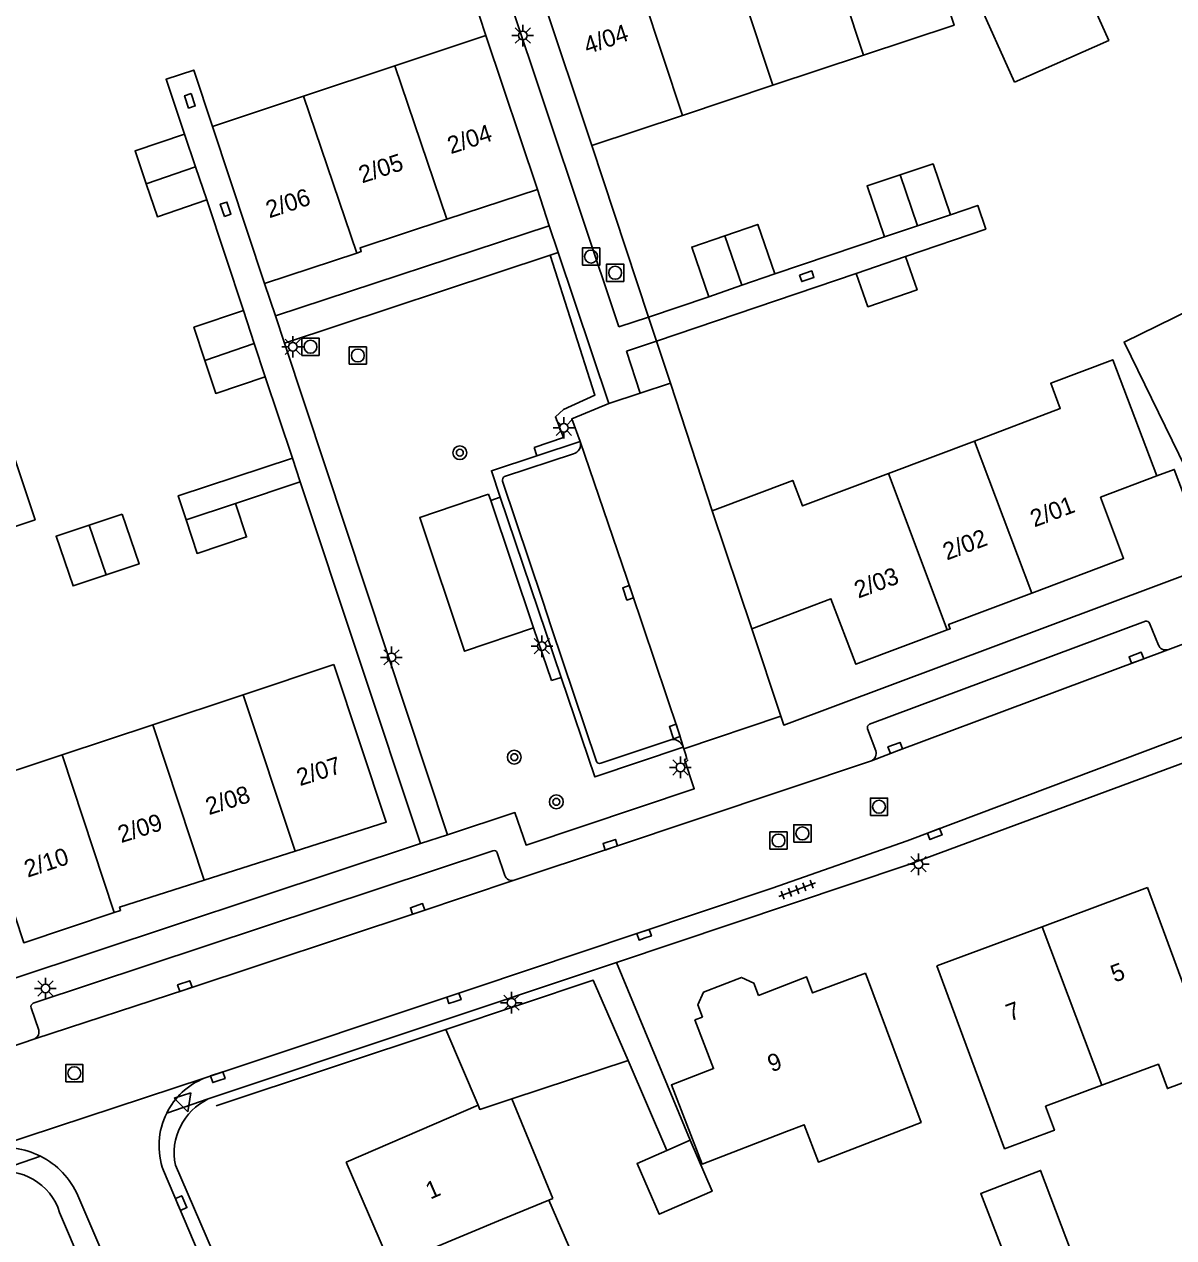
# Model space of a CAD drawing. Extents: x 136000 to 138005, y 398500 to 400500.
# Drawn here: x 137510.9 to 137577.5, y 398664.4 to 398734.6 of the extents above; entities that cross this region are included whole.
import ezdxf

# ---------------------------------------------------------------- set-up
doc = ezdxf.new("R2010")
doc.units = 0
for name, color, linetype in [('gg-afsc-erfafscheiding', 7, 'Continuous'), ('gg-afsc-hekwerk', 7, 'Continuous'), ('gg-afsc-muur', 7, 'Continuous'), ('gg-anno-huisnummerreeks BGT', 7, 'Continuous'), ('gg-bbg-bijgebouw', 7, 'Continuous'), ('gg-bbg-gedigitaliseerde bebouwing', 7, 'Continuous'), ('gg-bbg-gedigitaliseerde bijgebouw', 7, 'Continuous'), ('gg-bbg-hoofdgebouw', 7, 'Continuous'), ('gg-bbg-tussenscheiding', 7, 'Continuous'), ('gg-knt-onverhard', 7, 'Continuous'), ('gg-knt-verharding', 7, 'Continuous'), ('gg-knt-verharding nz', 7, 'Continuous'), ('gt-grn-groengrens', 7, 'Continuous'), ('gt-grn-weggrens', 7, 'Continuous'), ('gt-symb-boom', 7, 'Continuous'), ('gt-symb-kolk', 7, 'Continuous'), ('gt-symb-kolk center center', 7, 'Continuous'), ('gt-symb-lichtmast', 7, 'Continuous'), ('gt-symb-rioolschacht', 7, 'Continuous'), ('gt-symb-tegel verharding', 7, 'Continuous'), ('gt-symb-waterafsluiter', 7, 'Continuous')]:
    doc.layers.add(name, color=color, linetype=linetype)

# ---------------------------------------------------------------- blocks, each defined once
blk = doc.blocks.new('gt0-LMAST')
at = {"layer": 'gt-symb-lichtmast'}
for p, q in [((-0.182, 0.173), (-0.447, 0.438)), ((-0.005, 0.246), (-0.005, 0.621)), ((0.172, 0.173), (0.437, 0.438)), ((-0.255, -0.004), (-0.63, -0.004)), ((-0.182, -0.181), (-0.447, -0.446)), ((-0.005, -0.254), (-0.005, -0.629)), ((0.437, -0.446), (0.172, -0.181)), ((0.245, -0.004), (0.62, -0.004))]:
    blk.add_line(p, q, dxfattribs=at)
blk.add_circle((-0.005, -0.004), 0.25, dxfattribs=at)
blk = doc.blocks.new('gt0-KOLKCC')
at = {"layer": 'gt-symb-kolk center center'}
blk.add_lwpolyline([(-0.375, 0.2), (0.375, 0.2), (0.375, -0.2), (-0.375, -0.2)], close=True, dxfattribs=at)
blk = doc.blocks.new('gt0-RS')
at = {"layer": 'gt-symb-rioolschacht'}
blk.add_lwpolyline([(-0.5, -0.5), (0.5, -0.5), (0.5, 0.5), (-0.5, 0.5)], close=True, dxfattribs=at)
blk.add_circle((0, 0), 0.375, dxfattribs=at)
blk = doc.blocks.new('gt0-BOOM')
at = {"layer": 'gt-symb-boom'}
for radius in [0.4, 0.2]:
    blk.add_circle((0, 0), radius, dxfattribs=at)
blk = doc.blocks.new('gt0-KOLK')
at = {"layer": 'gt-symb-kolk'}
blk.add_lwpolyline([(0, 0), (0.375, 0), (0.375, 0.4), (-0.375, 0.4), (-0.375, 0), (0, 0)], dxfattribs=at)
blk = doc.blocks.new('gt0-WAFSL')
at = {"layer": 'gt-symb-waterafsluiter'}
for p, q in [((-0.5, -0.333), (0, 0.667)), ((0, 0.667), (0.5, -0.333)), ((0.5, -0.333), (-0.5, -0.333))]:
    blk.add_line(p, q, dxfattribs=at)
blk = doc.blocks.new('gt0-TEG1')
at = {"layer": 'gt-symb-tegel verharding'}
for p, q in [((-1.125, 0), (1.125, 0)), ((-0.9, -0.25), (-0.9, 0.25)), ((-0.45, -0.25), (-0.45, 0.25)), ((0, -0.25), (0, 0.25)), ((0.45, -0.25), (0.45, 0.25)), ((0.9, -0.25), (0.9, 0.25))]:
    blk.add_line(p, q, dxfattribs=at)

msp = doc.modelspace()

# ---------------------------------------------------------------- linework, layer by layer
at = {"layer": 'gg-afsc-erfafscheiding'}
msp.add_line((137545.229, 398680.337), (137549.498, 398670.041), dxfattribs=at)
at = {"layer": 'gg-afsc-hekwerk'}
for p, q in [((137537.667, 398733.999), (137534.872, 398742.444)), ((137547.081, 398717.685), (137543.801, 398727.628)), ((137523.632, 398718.073), (137521.506, 398724.471)), ((137554.4, 398720.189), (137560.758, 398722.343)), ((137547.557, 398716.3), (137559.113, 398720.209)), ((137547.081, 398717.685), (137550.586, 398718.87)), ((137547.557, 398716.3), (137548.354, 398713.866)), ((137524.893, 398714.236), (137526.466, 398709.531)), ((137548.354, 398713.866), (137550.775, 398706.479)), ((137523.18, 398706.91), (137526.914, 398708.16)), ((137526.914, 398708.16), (137530.278, 398698.063))]:
    msp.add_line(p, q, dxfattribs=at)
for points in [[(137521.838, 398728.722), (137520.753, 398731.99), (137519.151, 398731.458), (137520.217, 398728.287)], [(137561.975, 398721.194), (137566.617, 398722.782), (137566.148, 398724.152), (137564.575, 398723.614)], [(137526.466, 398709.531), (137519.854, 398707.351), (137520.314, 398705.955)]]:
    msp.add_lwpolyline(points, dxfattribs=at)
at = {"layer": 'gg-afsc-muur'}
for p, q in [((137535.358, 398676.452), (137522.061, 398672.033)), ((137548.154, 398669.455), (137545.909, 398674.66))]:
    msp.add_line(p, q, dxfattribs=at)
at = {"layer": 'gg-bbg-bijgebouw'}
for p, q in [((137520.217, 398728.287), (137520.862, 398726.379)), ((137520.862, 398726.379), (137521.506, 398724.471)), ((137562.667, 398722.979), (137564.575, 398723.614)), ((137560.758, 398722.343), (137562.667, 398722.979)), ((137561.975, 398721.194), (137559.113, 398720.209)), ((137552.493, 398719.53), (137550.586, 398718.87)), ((137554.4, 398720.189), (137552.493, 398719.53)), ((137523.632, 398718.073), (137524.263, 398716.155)), ((137524.263, 398716.155), (137524.893, 398714.236)), ((137520.314, 398705.955), (137523.18, 398706.91)), ((137514.704, 398705.646), (137516.618, 398706.284)), ((137537.216, 398672.071), (137535.358, 398676.452)), ((137545.909, 398674.66), (137539.165, 398672.438))]:
    msp.add_line(p, q, dxfattribs=at)
for points in [[(137518.005, 398725.412), (137517.36, 398727.32), (137520.217, 398728.287)], [(137564.575, 398723.614), (137563.56, 398726.557), (137561.652, 398725.922)], [(137561.652, 398725.922), (137559.743, 398725.287), (137560.758, 398722.343)], [(137521.506, 398724.471), (137518.649, 398723.503), (137518.005, 398725.412)], [(137551.502, 398722.398), (137553.409, 398723.056), (137554.4, 398720.189)], [(137550.586, 398718.87), (137549.594, 398721.74), (137551.502, 398722.398)], [(137559.113, 398720.209), (137559.792, 398718.286), (137562.637, 398719.27), (137561.975, 398721.194)], [(137521.395, 398715.187), (137520.764, 398717.105), (137523.632, 398718.073)], [(137524.893, 398714.236), (137522.025, 398713.269), (137521.395, 398715.187)], [(137523.18, 398706.91), (137523.813, 398704.966), (137520.946, 398704.012), (137520.314, 398705.955)], [(137516.618, 398706.284), (137517.593, 398703.404), (137515.679, 398702.766)], [(137515.679, 398702.766), (137513.764, 398702.127), (137512.789, 398705.007), (137514.704, 398705.646)], [(137535.358, 398676.452), (137543.881, 398679.313), (137545.909, 398674.66)]]:
    msp.add_lwpolyline(points, dxfattribs=at)
at = {"layer": 'gg-bbg-gedigitaliseerde bebouwing'}
for p, q in [((137541.552, 398666.681), (137539.165, 398672.438)), ((137541.552, 398666.681), (137541.318, 398666.584)), ((137543.904, 398660.649), (137541.318, 398666.584))]:
    msp.add_line(p, q, dxfattribs=at)
for points in [[(137580.307, 398740.541), (137572.28, 398736.98), (137573.733, 398733.703), (137568.281, 398731.285)], [(137583.287, 398720.482), (137574.619, 398716.242), (137578.201, 398708.919)], [(137573.341, 398673.232), (137576.608, 398674.446), (137577.131, 398673.039), (137579.903, 398674.069), (137575.97, 398684.67)], [(137555.082, 398670.55), (137556.093, 398670.939), (137556.923, 398668.783), (137562.873, 398671.073), (137559.65, 398679.71)], [(137563.78, 398680.14), (137567.707, 398669.556), (137570.59, 398670.628), (137570.074, 398672.017), (137573.341, 398673.232)]]:
    msp.add_lwpolyline(points, dxfattribs=at)
at = {"layer": 'gg-bbg-gedigitaliseerde bijgebouw'}
msp.add_line((137548.154, 398669.455), (137549.498, 398670.041), dxfattribs=at)
for points in [[(137549.498, 398670.041), (137550.763, 398667.089), (137547.71, 398665.759), (137546.427, 398668.703), (137548.154, 398669.455)], [(137569.03, 398659.962), (137566.327, 398666.966), (137569.785, 398668.3), (137572.439, 398661.252), (137569.732, 398660.233)]]:
    msp.add_lwpolyline(points, dxfattribs=at)
at = {"layer": 'gg-bbg-hoofdgebouw'}
for p, q in [((137564.234, 398740.303), (137568.281, 398731.285)), ((137543.801, 398727.628), (137540.777, 398736.714)), ((137532.391, 398732.24), (137537.667, 398733.999)), ((137537.667, 398733.999), (137540.653, 398725.082)), ((137559.536, 398732.847), (137554.291, 398731.107)), ((137527.114, 398730.481), (137532.391, 398732.24)), ((137554.291, 398731.107), (137549.046, 398729.368)), ((137521.838, 398728.722), (137527.114, 398730.481)), ((137549.046, 398729.368), (137543.801, 398727.628)), ((137524.857, 398719.627), (137521.838, 398728.722)), ((137540.653, 398725.082), (137535.4, 398723.352)), ((137530.19, 398721.396), (137524.857, 398719.627)), ((137560.975, 398708.637), (137565.953, 398710.514)), ((137553.06, 398699.641), (137550.775, 398706.479)), ((137523.622, 398695.836), (137528.868, 398697.573)), ((137518.377, 398694.099), (137523.622, 398695.836)), ((137513.131, 398692.362), (137518.377, 398694.099)), ((137526.623, 398686.774), (137521.357, 398685.097)), ((137569.875, 398682.405), (137575.97, 398684.67)), ((137563.78, 398680.14), (137569.875, 398682.405)), ((137549.77, 398677.01), (137550.207, 398677.178)), ((137529.576, 398668.779), (137537.216, 398672.071)), ((137532.168, 398662.789), (137529.576, 398668.779))]:
    msp.add_line(p, q, dxfattribs=at)
for points in [[(137561.792, 398743.5), (137564.781, 398734.586), (137559.536, 398732.847)], [(137535.4, 398723.352), (137530.382, 398721.699), (137530.453, 398721.483), (137530.19, 398721.396)], [(137565.953, 398710.514), (137570.93, 398712.392), (137570.375, 398713.862), (137573.963, 398715.224), (137576.525, 398708.494)], [(137502.446, 398702.935), (137511.571, 398705.957), (137509.838, 398711.172)], [(137550.775, 398706.479), (137555.439, 398708.24), (137555.998, 398706.759), (137560.975, 398708.637)], [(137569.273, 398701.714), (137574.593, 398703.723), (137573.264, 398707.265), (137576.525, 398708.494)], [(137553.06, 398699.641), (137557.644, 398701.385), (137559.085, 398697.599), (137564.387, 398699.592)], [(137564.387, 398699.592), (137564.556, 398699.655), (137564.465, 398699.898), (137569.273, 398701.714)], [(137528.868, 398697.573), (137531.898, 398688.454), (137526.623, 398686.774)], [(137516.157, 398683.222), (137510.913, 398681.474), (137507.885, 398690.625), (137513.131, 398692.362)], [(137521.357, 398685.097), (137516.46, 398683.538), (137516.515, 398683.341), (137516.157, 398683.222)], [(137553.451, 398678.427), (137553.176, 398679.143), (137552.473, 398679.47), (137550.261, 398678.618), (137549.935, 398677.885), (137550.207, 398677.178)], [(137553.451, 398678.427), (137556.24, 398679.5), (137556.59, 398678.57), (137559.65, 398679.71)], [(137549.77, 398677.01), (137550.856, 398674.192), (137548.417, 398673.252), (137550.186, 398668.663), (137555.082, 398670.55)]]:
    msp.add_lwpolyline(points, dxfattribs=at)
at = {"layer": 'gg-bbg-tussenscheiding'}
for p, q in [((137559.536, 398732.847), (137556.577, 398741.769)), ((137554.291, 398731.107), (137551.333, 398740.027)), ((137549.046, 398729.368), (137546.025, 398738.477)), ((137532.391, 398732.24), (137535.4, 398723.352)), ((137527.114, 398730.481), (137530.19, 398721.396)), ((137518.005, 398725.412), (137520.862, 398726.379)), ((137562.667, 398722.979), (137561.652, 398725.922)), ((137552.493, 398719.53), (137551.502, 398722.398)), ((137524.263, 398716.155), (137521.395, 398715.187)), ((137565.953, 398710.514), (137569.273, 398701.714)), ((137560.975, 398708.637), (137564.387, 398699.592)), ((137514.704, 398705.646), (137515.679, 398702.766)), ((137523.622, 398695.836), (137526.623, 398686.774)), ((137518.377, 398694.099), (137521.357, 398685.097)), ((137513.131, 398692.362), (137516.157, 398683.222)), ((137569.875, 398682.405), (137573.341, 398673.232)), ((137538.636, 398665.472), (137541.318, 398666.584)), ((137532.168, 398662.789), (137538.636, 398665.472))]:
    msp.add_line(p, q, dxfattribs=at)
msp.add_lwpolyline([(137539.165, 398672.438), (137537.318, 398671.83), (137537.216, 398672.071)], dxfattribs=at)
at = {"layer": 'gg-knt-onverhard'}
for p, q in [((137537.95, 398707.066), (137537.823, 398707.446)), ((137540.423, 398699.7), (137537.95, 398707.066))]:
    msp.add_line(p, q, dxfattribs=at)
msp.add_lwpolyline([(137537.823, 398707.446), (137533.839, 398706.095), (137536.439, 398698.349), (137540.423, 398699.7)], dxfattribs=at)
at = {"layer": 'gg-knt-verharding'}
for p, q in [((137539.01, 398736.14), (137545.368, 398717.12)), ((137540.653, 398725.082), (137541.333, 398722.971)), ((137541.333, 398722.971), (137525.486, 398717.763)), ((137526.003, 398716.187), (137541.396, 398721.268)), ((137541.862, 398721.423), (137541.396, 398721.268)), ((137544.79, 398712.683), (137541.862, 398721.423)), ((137525.486, 398717.763), (137524.857, 398719.627)), ((137545.368, 398717.12), (137547.081, 398717.685)), ((137535.442, 398687.732), (137526.003, 398716.187)), ((137545.809, 398715.728), (137547.557, 398716.3)), ((137546.612, 398713.296), (137545.809, 398715.728)), ((137544.79, 398712.683), (137546.612, 398713.296)), ((137546.612, 398713.296), (137548.354, 398713.866)), ((137540.62, 398709.666), (137543.121, 398710.495)), ((137543.121, 398710.495), (137543.125, 398710.485)), ((137542.734, 398709.78), (137538.756, 398708.472)), ((137526.466, 398709.531), (137526.914, 398708.16)), ((137577.155, 398698.439), (137604.558, 398708.774)), ((137538.64, 398708.188), (137540.944, 398701.305)), ((137538.503, 398707.27), (137542.025, 398696.837)), ((137540.944, 398701.305), (137541.476, 398699.714)), ((137575.86, 398700.083), (137559.881, 398694.126)), ((137576.61, 398698.711), (137576.091, 398699.978)), ((137541.476, 398699.714), (137544.067, 398691.975)), ((137554.748, 398694.588), (137553.06, 398699.641)), ((137530.278, 398698.063), (137533.887, 398687.217)), ((137549.129, 398692.71), (137554.748, 398694.588)), ((137559.773, 398693.86), (137560.258, 398692.586)), ((137544.318, 398691.864), (137548.314, 398693.211)), ((137549.102, 398692.799), (137549.093, 398692.828)), ((137549.129, 398692.71), (137549.102, 398692.799)), ((137549.222, 398692.404), (137549.129, 398692.71)), ((137533.887, 398687.217), (137510.273, 398679.38)), ((137538.065, 398686.801), (137511.457, 398677.977)), ((137538.765, 398685.378), (137538.328, 398686.685)), ((137537.039, 398678.877), (137546.286, 398681.968)), ((137545.229, 398680.337), (137521.599, 398672.434)), ((137521.351, 398673.636), (137537.039, 398678.877)), ((137511.34, 398677.713), (137511.776, 398676.414)), ((137511.555, 398675.917), (137506.989, 398674.345)), ((137538.07, 398623.634), (137518.999, 398668.291)), ((137519.69, 398668.601), (137539.526, 398622.872)), ((137533.447, 398621.628), (137514.047, 398666.839)), ((137512.99, 398665.87), (137523.554, 398641.218))]:
    msp.add_line(p, q, dxfattribs=at)
for points in [[(137544.79, 398712.683), (137542.644, 398711.807), (137543.121, 398710.495)], [(137540.62, 398709.666), (137537.989, 398708.794), (137538.503, 398707.27)], [(137579.62, 398703.307), (137577.523, 398708.87), (137576.525, 398708.494)], [(137554.748, 398694.588), (137554.921, 398694.077), (137579.62, 398703.307)], [(137546.286, 398681.968), (137554.25, 398684.63), (137562.06, 398687.38), (137592.138, 398698.706)], [(137545.229, 398680.337), (137562.11, 398685.98), (137592.671, 398697.289)], [(137542.025, 398696.837), (137543.97, 398691.076), (137549.102, 398692.799)], [(137549.222, 398692.404), (137549.31, 398692.114), (137549.171, 398692.075), (137549.732, 398690.39), (137539.994, 398687.127), (137539.35, 398689.012), (137535.442, 398687.732)], [(137559.989, 398691.999), (137544.938, 398686.964), (137539.31, 398685.095)]]:
    msp.add_lwpolyline(points, dxfattribs=at)
for centre, radius, start, end in [((137542.598, 398710.316), 0.553, 284.20693, 17.7667), ((137538.907, 398708.245), 0.273, 123.59989, 191.96492), ((137575.924, 398699.918), 0.177, 19.78468, 111.32741), ((137577.031, 398698.873), 0.451, 201.0246, 285.92943), ((137559.975, 398693.933), 0.215, 115.99297, 199.81124), ((137548.495, 398692.595), 0.642, 21.30915, 106.32822), ((137559.746, 398692.466), 0.526, 297.53859, 13.221), ((137544.251, 398692.051), 0.199, 202.54592, 289.74107), ((137538.132, 398686.598), 0.214, 24.08059, 108.31825), ((137539.184, 398685.519), 0.442, 198.54277, 286.57459), ((137511.551, 398677.777), 0.221, 115.24923, 196.94666), ((137511.382, 398676.292), 0.413, 294.7999, 17.25373), ((137522.985, 398669.725), 4.239, 112.67326, 153.51848), ((137523.082, 398669.303), 3.464, 115.35302, 191.69639), ((137522.986, 398669.728), 4.238, 153.5657, 199.82264), ((137509.802, 398664.984), 4.633, 63.36519, 101.66473), ((137509.803, 398664.987), 4.631, 23.57897, 63.36083), ((137509.758, 398664.851), 3.389, 17.49492, 101.74908)]:
    msp.add_arc(centre, radius, start, end, dxfattribs=at)
at = {"layer": 'gg-knt-verharding nz'}
for points in [[(137543.125, 398710.485), (137546.093, 398701.792), (137548.801, 398693.766), (137549.093, 398692.828)], [(137577.155, 398698.439), (137561.442, 398692.565), (137559.989, 398691.999)], [(137539.31, 398685.095), (137533.78, 398683.244), (137520.3, 398678.777), (137511.555, 398675.917)]]:
    msp.add_lwpolyline(points, dxfattribs=at)
at = {"layer": 'gt-grn-groengrens'}
for p, q in [((137540.62, 398709.666), (137540.459, 398710.15)), ((137538.503, 398707.27), (137537.95, 398707.066)), ((137541.468, 398696.648), (137540.423, 398699.7)), ((137541.468, 398696.648), (137542.025, 398696.837))]:
    msp.add_line(p, q, dxfattribs=at)
msp.add_lwpolyline([(137541.396, 398721.268), (137543.986, 398713.168), (137542.162, 398712.351), (137541.694, 398711.913), (137542.165, 398710.73), (137540.459, 398710.15)], dxfattribs=at)
at = {"layer": 'gt-grn-weggrens'}
for p, q in [((137541.333, 398722.971), (137541.862, 398721.423)), ((137526.003, 398716.187), (137525.486, 398717.763)), ((137547.557, 398716.3), (137547.081, 398717.685)), ((137533.887, 398687.217), (137535.442, 398687.732)), ((137508.865, 398669.522), (137521.351, 398673.636)), ((137521.599, 398672.434), (137519.191, 398671.615)), ((137511.879, 398669.126), (137509.068, 398668.169))]:
    msp.add_line(p, q, dxfattribs=at)

# ---------------------------------------------------------------- block references
at = {"layer": 'gt-symb-boom'}
for p in [(137536.162, 398709.839), (137539.314, 398692.219), (137541.749, 398689.633)]:
    msp.add_blockref('gt0-BOOM', p, dxfattribs=at)
at = {"layer": 'gt-symb-kolk'}
for p, rotation in [((137546.093, 398701.792), 108.85092352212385), ((137575.406, 398697.783), 20.563600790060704), ((137548.801, 398693.766), 108.74884621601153), ((137561.442, 398692.565), 20.48709726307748), ((137563.73, 398687.584), 20.663302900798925), ((137544.938, 398686.964), 18.49364564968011), ((137533.78, 398683.244), 18.501298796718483), ((137546.898, 398681.753), 18.3624684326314), ((137520.3, 398678.777), 18.577856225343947), ((137535.883, 398678.07), 18.362468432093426), ((137522.21, 398673.503), 18.362468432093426), ((137519.843, 398666.331), -66.66595872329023)]:
    msp.add_blockref('gt0-KOLK', p, dxfattribs=dict(at, rotation=rotation))
at = {"layer": 'gt-symb-kolk center center'}
for p, rotation in [((137520.532, 398730.211), -71.76155724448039), ((137522.6, 398723.933), 108.23844275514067), ((137556.249, 398720.053), 18.253770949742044)]:
    msp.add_blockref('gt0-KOLKCC', p, dxfattribs=dict(at, rotation=rotation))
at = {"layer": 'gt-symb-lichtmast'}
for p in [(137539.812, 398733.987), (137526.493, 398715.974), (137542.195, 398711.284), (137540.92, 398698.645), (137532.208, 398698.001), (137548.936, 398691.632), (137562.724, 398686.024), (137512.171, 398678.828), (137539.152, 398678.012)]:
    msp.add_blockref('gt0-LMAST', p, dxfattribs=at)
at = {"layer": 'gt-symb-rioolschacht'}
for p in [(137543.759, 398721.194), (137545.157, 398720.256), (137527.515, 398715.976), (137530.257, 398715.469), (137560.433, 398689.351), (137554.612, 398687.395), (137556, 398687.808), (137513.84, 398673.929)]:
    msp.add_blockref('gt0-RS', p, dxfattribs=at)
at = {"layer": 'gt-symb-tegel verharding', "rotation": 20.374899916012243}
msp.add_blockref('gt0-TEG1', (137555.696, 398684.551), dxfattribs=at)
at = {"layer": 'gt-symb-waterafsluiter', "rotation": -161.5106736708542}
msp.add_blockref('gt0-WAFSL', (137520.209, 398672.323), dxfattribs=at)

# ---------------------------------------------------------------- texts
at = {"layer": 'gg-anno-huisnummerreeks BGT'}
for s, rotation, p in [('4/04', 18.6, (137543.546, 398732.896)), ('2/04', 18.2, (137535.64, 398727.116)), ('2/05', 18.2, (137530.504, 398725.425)), ('2/06', 18.3, (137525.13, 398723.406)), ('2/01', 20.7, (137569.425, 398705.511)), ('2/02', 20.7, (137564.361, 398703.599)), ('2/03', 20.6, (137559.232, 398701.394)), ('2/07', 17.7, (137526.904, 398690.537)), ('2/08', 17.7, (137521.633, 398688.858)), ('2/09', 17.7, (137516.552, 398687.24)), ('2/10', 18.4, (137511.138, 398685.24)), ('5', 20.4, (137574.07, 398679.163)), ('7', 20.4, (137568.014, 398676.913)), ('9', 21, (137554.215, 398673.967)), ('1', 23.4, (137534.452, 398666.604))]:
    msp.add_text(s, height=1, rotation=rotation, dxfattribs=at).set_placement(p)

doc.saveas('drawing.dxf')
